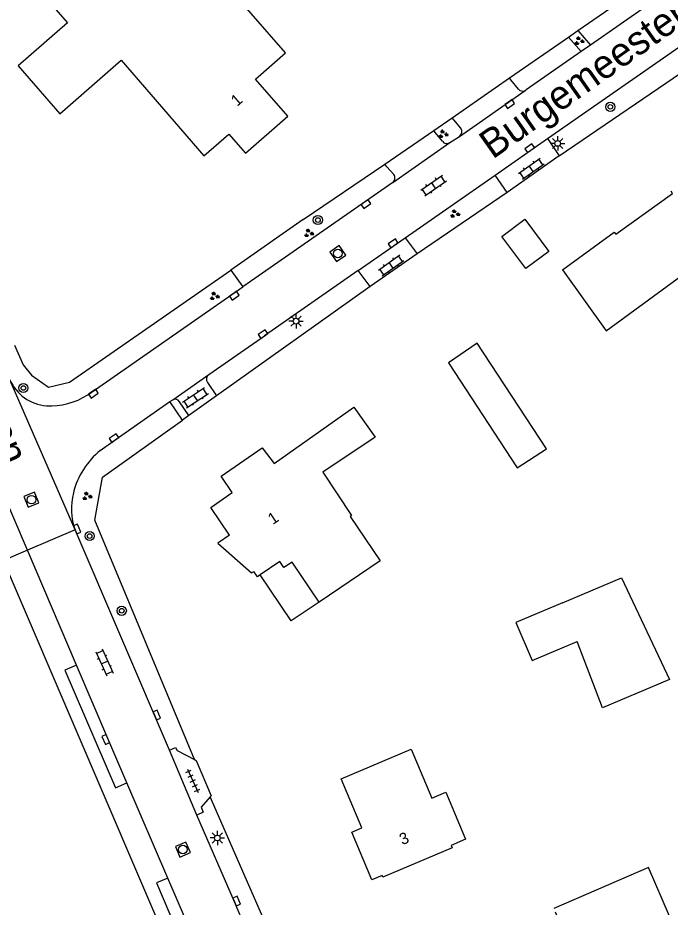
# Model space of a CAD drawing. Extents: x 136000 to 138005, y 398500 to 400500.
# Drawn here: x 137809 to 137865.8, y 398753 to 398830.4 of the extents above; entities that cross this region are included whole.
import ezdxf

# ---------------------------------------------------------------- set-up
doc = ezdxf.new("R2010")
doc.units = 0
for name, color, linetype in [('gg-afsc-erfafscheiding', 7, 'Continuous'), ('gg-afsc-hekwerk', 7, 'Continuous'), ('gg-anno-huisnummerreeks BGT', 7, 'Continuous'), ('gg-anno-openbare ruimte label', 7, 'Continuous'), ('gg-bbg-bijgebouw', 7, 'Continuous'), ('gg-bbg-gedigitaliseerde bebouwing', 7, 'Continuous'), ('gg-bbg-gedigitaliseerde bijgebouw', 7, 'Continuous'), ('gg-bbg-hoofdgebouw', 7, 'Continuous'), ('gg-bbg-luifel en loopbrug', 7, 'Continuous'), ('gg-knt-verharding', 7, 'Continuous'), ('gg-knt-verharding nz', 7, 'Continuous'), ('gt-grn-groengrens', 7, 'Continuous'), ('gt-grn-vlakafsluiter', 7, 'Continuous'), ('gt-grn-weggrens', 7, 'Continuous'), ('gt-symb-boom', 7, 'Continuous'), ('gt-symb-groenvak', 7, 'Continuous'), ('gt-symb-klinker verharding', 7, 'Continuous'), ('gt-symb-kolk', 7, 'Continuous'), ('gt-symb-lichtmast', 7, 'Continuous'), ('gt-symb-rioolschacht', 7, 'Continuous'), ('gt-symb-tegel verharding', 7, 'Continuous')]:
    doc.layers.add(name, color=color, linetype=linetype)

# ---------------------------------------------------------------- blocks, each defined once
blk = doc.blocks.new('gt0-BOOM')
at = {"layer": 'gt-symb-boom'}
for radius in [0.4, 0.2]:
    blk.add_circle((0, 0), radius, dxfattribs=at)
blk = doc.blocks.new('gt0-KOLK')
at = {"layer": 'gt-symb-kolk'}
blk.add_lwpolyline([(0, 0), (0.375, 0), (0.375, 0.4), (-0.375, 0.4), (-0.375, 0), (0, 0)], dxfattribs=at)
blk = doc.blocks.new('gt0-RS')
at = {"layer": 'gt-symb-rioolschacht'}
blk.add_lwpolyline([(-0.5, -0.5), (0.5, -0.5), (0.5, 0.5), (-0.5, 0.5)], close=True, dxfattribs=at)
blk.add_circle((0, 0), 0.375, dxfattribs=at)
blk = doc.blocks.new('gt0-LMAST')
at = {"layer": 'gt-symb-lichtmast'}
for p, q in [((-0.182, 0.173), (-0.447, 0.438)), ((-0.005, 0.246), (-0.005, 0.621)), ((0.172, 0.173), (0.437, 0.438)), ((-0.255, -0.004), (-0.63, -0.004)), ((-0.182, -0.181), (-0.447, -0.446)), ((-0.005, -0.254), (-0.005, -0.629)), ((0.437, -0.446), (0.172, -0.181)), ((0.245, -0.004), (0.62, -0.004))]:
    blk.add_line(p, q, dxfattribs=at)
blk.add_circle((-0.005, -0.004), 0.25, dxfattribs=at)
blk = doc.blocks.new('gt0-TEG1')
at = {"layer": 'gt-symb-tegel verharding'}
for p, q in [((-1.125, 0), (1.125, 0)), ((-0.9, -0.25), (-0.9, 0.25)), ((-0.45, -0.25), (-0.45, 0.25)), ((0, -0.25), (0, 0.25)), ((0.45, -0.25), (0.45, 0.25)), ((0.9, -0.25), (0.9, 0.25))]:
    blk.add_line(p, q, dxfattribs=at)
blk = doc.blocks.new('gt0-KL1')
at = {"layer": 'gt-symb-klinker verharding'}
for p, q in [((-1.15, 0.3), (1.15, 0.3)), ((-1, -0.3), (-1, 0.3)), ((-0.5, 0.3), (-0.5, 0.45)), ((0, -0.3), (0, 0.3)), ((0.5, 0.3), (0.5, 0.45)), ((1, -0.3), (1, 0.3)), ((-1.15, -0.3), (1.15, -0.3)), ((-0.5, -0.45), (-0.5, -0.3)), ((0.5, -0.45), (0.5, -0.3))]:
    blk.add_line(p, q, dxfattribs=at)
blk = doc.blocks.new('gt0-GRVAK')
at = {"layer": 'gt-symb-groenvak'}
for p, q in [((-0.11, 0.189), (-0.228, 0.24)), ((-0.182, 0.153), (0.088, 0.153)), ((-0.091, 0.211), (-0.156, 0.322)), ((-0.047, 0.214), (-0.047, 0.393)), ((-0.004, 0.211), (0.061, 0.322)), ((0.015, 0.189), (0.133, 0.24)), ((0.262, -0.052), (0.197, 0.059)), ((0.305, -0.049), (0.305, 0.13)), ((0.349, -0.052), (0.414, 0.059)), ((-0.245, -0.228), (-0.363, -0.177)), ((-0.318, -0.264), (-0.047, -0.264)), ((-0.226, -0.206), (-0.291, -0.095)), ((-0.183, -0.203), (-0.183, -0.024)), ((-0.139, -0.206), (-0.074, -0.095)), ((-0.12, -0.228), (-0.002, -0.177)), ((0.243, -0.074), (0.125, -0.023)), ((0.17, -0.11), (0.441, -0.11)), ((0.368, -0.074), (0.486, -0.023))]:
    blk.add_line(p, q, dxfattribs=at)

msp = doc.modelspace()

# ---------------------------------------------------------------- linework, layer by layer
at = {"layer": 'gg-afsc-erfafscheiding'}
for p, q in [((137851.586, 398815.184), (137843.739, 398809.835)), ((137839.635, 398807.008), (137826.27, 398797.486)), ((137823.852, 398795.763), (137823.303, 398795.372)), ((137834.065, 398743.53), (137825.721, 398762.585))]:
    msp.add_line(p, q, dxfattribs=at)
for points in [[(137856.112, 398818.375), (137868.031, 398826.477), (137872.035, 398829.262)], [(137824.346, 398765.843), (137815.659, 398786.657), (137816.34, 398790.411), (137823.303, 398795.372)]]:
    msp.add_lwpolyline(points, dxfattribs=at)
at = {"layer": 'gg-afsc-hekwerk'}
msp.add_line((137833.826, 398812.816), (137827.526, 398808.434), dxfattribs=at)
msp.add_lwpolyline([(137808.684, 398801.91), (137809.432, 398800.189), (137810.149, 398799.284), (137811.65, 398798.236), (137813.481, 398798.666), (137827.526, 398808.434)], dxfattribs=at)
at = {"layer": 'gg-bbg-bijgebouw'}
for points in [[(137851.12, 398811.365), (137853.123, 398812.858), (137855.2, 398810.042), (137853.188, 398808.558), (137851.12, 398811.365)], [(137848.955, 398802.073), (137846.471, 398800.348), (137852.46, 398791.209), (137855.002, 398792.881), (137848.955, 398802.073)], [(137855.755, 398752.585), (137857.437, 398748.651), (137865.703, 398752.21), (137863.884, 398756.435), (137855.629, 398752.879)]]:
    msp.add_lwpolyline(points, dxfattribs=at)
at = {"layer": 'gg-bbg-gedigitaliseerde bebouwing'}
msp.add_line((137860.203, 398803.136), (137869.676, 398810.107), dxfattribs=at)
for points in [[(137840.074, 398793.892), (137835.519, 398790.844), (137838.032, 398787.088), (137837.899, 398786.999), (137840.516, 398783.119), (137835.21, 398779.54)], [(137827.396, 398785.362), (137826.387, 398784.68), (137829.325, 398782.081), (137829.525, 398782.216)], [(137837.12, 398764.15), (137843.23, 398766.74), (137845.03, 398762.478), (137846.236, 398762.987), (137847.96, 398758.906), (137846.695, 398758.371), (137846.792, 398758.144), (137840.74, 398755.61)]]:
    msp.add_lwpolyline(points, dxfattribs=at)
at = {"layer": 'gg-bbg-gedigitaliseerde bijgebouw'}
for points in [[(137856.391, 398779.478), (137861.537, 398781.655), (137865.703, 398772.795), (137859.871, 398770.327), (137857.671, 398776.111)], [(137856.391, 398779.478), (137852.339, 398777.764), (137853.741, 398774.448), (137857.671, 398776.111)]]:
    msp.add_lwpolyline(points, dxfattribs=at)
at = {"layer": 'gg-bbg-hoofdgebouw'}
for q in [(137860.904, 398811.722), (137860.203, 398803.136)]:
    msp.add_line((137856.38, 398808.46), q, dxfattribs=at)
for points in [[(137808.984, 398826.21), (137812.622, 398822.027), (137817.97, 398826.695), (137825.159, 398818.369), (137827.347, 398820.268), (137828.789, 398818.613), (137832.47, 398821.82), (137829.663, 398825.041), (137832.283, 398827.321), (137823.319, 398837.629), (137827.083, 398840.904), (137822.262, 398846.435), (137817.057, 398841.898), (137819.709, 398838.846), (137811.643, 398831.837), (137813.285, 398829.947), (137808.984, 398826.21)], [(137860.904, 398811.722), (137861.032, 398811.548), (137865.976, 398815.1), (137865.845, 398815.284)], [(137827.638, 398789.08), (137826.667, 398790.498), (137830.242, 398792.948), (137831.296, 398791.585), (137838.22, 398796.5), (137840.074, 398793.892)], [(137827.396, 398785.362), (137825.76, 398787.78), (137827.638, 398789.08)], [(137835.21, 398779.54), (137832.86, 398783.02), (137832.14, 398782.54), (137831.79, 398783.07), (137830.069, 398781.905)], [(137830.069, 398781.905), (137829.84, 398781.75), (137829.525, 398782.216)], [(137840.74, 398755.61), (137840.68, 398755.74), (137839.8, 398755.37), (137838.04, 398759.51), (137838.92, 398759.89), (137837.12, 398764.15)]]:
    msp.add_lwpolyline(points, dxfattribs=at)
at = {"layer": 'gg-bbg-luifel en loopbrug'}
msp.add_lwpolyline([(137835.21, 398779.54), (137832.776, 398777.896), (137830.069, 398781.905)], dxfattribs=at)
at = {"layer": 'gg-knt-verharding'}
for p, q in [((137855.079, 398819.871), (137872.278, 398831.855)), ((137863.997, 398831.604), (137858.827, 398828.009)), ((137856.911, 398828.703), (137857.74, 398829.277)), ((137857.74, 398829.277), (137858.827, 398828.009)), ((137858.019, 398827.447), (137856.911, 398828.703)), ((137858.827, 398828.009), (137858.019, 398827.447)), ((137858.019, 398827.447), (137853.237, 398824.123)), ((137853.156, 398824.067), (137853.237, 398824.123)), ((137846.575, 398819.517), (137847.418, 398820.065)), ((137850.529, 398816.7), (137855.079, 398819.871)), ((137855.079, 398819.871), (137856.112, 398818.375)), ((137856.112, 398818.375), (137851.586, 398815.184)), ((137842.693, 398811.24), (137850.529, 398816.7)), ((137851.586, 398815.184), (137850.529, 398816.7)), ((137841.609, 398816.036), (137828.569, 398806.968)), ((137838.6, 398808.388), (137842.693, 398811.24)), ((137842.693, 398811.24), (137843.739, 398809.835)), ((137843.739, 398809.835), (137839.635, 398807.008)), ((137827.526, 398808.434), (137828.569, 398806.968)), ((137838.6, 398808.388), (137830.441, 398802.701)), ((137839.635, 398807.008), (137838.6, 398808.388)), ((137815.053, 398797.569), (137828.569, 398806.968)), ((137825.597, 398799.356), (137830.441, 398802.701)), ((137825.471, 398798.648), (137826.27, 398797.486)), ((137817.456, 398793.651), (137822.215, 398796.982)), ((137822.215, 398796.982), (137822.451, 398797.147)), ((137823.303, 398795.372), (137822.215, 398796.982)), ((137823.852, 398795.763), (137823.051, 398796.97)), ((137826.27, 398797.486), (137823.852, 398795.763)), ((137816.146, 398792.734), (137817.456, 398793.651)), ((137822.171, 398766.645), (137813.949, 398785.823)), ((137814.08, 398774.047), (137809.804, 398784.049)), ((137860.962, 398659.111), (137807.709, 398783.153)), ((137824.568, 398760.998), (137822.171, 398766.645)), ((137822.043, 398755.529), (137818.47, 398763.813)), ((137827.836, 398753.446), (137824.568, 398760.998)), ((137832.267, 398743.194), (137827.836, 398753.446))]:
    msp.add_line(p, q, dxfattribs=at)
for points in [[(137852.549, 398824.172), (137851.908, 398824.979), (137851.786, 398825.155)], [(137847.542, 398820.769), (137846.919, 398821.489), (137846.781, 398821.689)], [(137845.936, 398819.635), (137845.307, 398820.394), (137845.178, 398820.58)], [(137841.699, 398816.738), (137841.086, 398817.42), (137840.932, 398817.648)], [(137809.804, 398784.049), (137808.608, 398786.846), (137805.069, 398795.057), (137803.434, 398798.76)], [(137818.47, 398763.813), (137816.809, 398767.664), (137814.08, 398774.047)], [(137822.171, 398766.645), (137822.701, 398766.881), (137822.841, 398766.638), (137824.346, 398765.843)], [(137824.346, 398765.843), (137824.493, 398765.765), (137825.801, 398762.675), (137825.721, 398762.585)], [(137825.721, 398762.585), (137824.941, 398761.709), (137825.102, 398761.253), (137824.568, 398760.998)], [(137825.957, 398746.411), (137823.582, 398751.961), (137822.043, 398755.529)]]:
    msp.add_lwpolyline(points, dxfattribs=at)
for centre, radius, start, end in [((137852.917, 398824.494), 0.489, 221.18298, 299.189), ((137847.108, 398820.482), 0.52, 306.56762, 33.45356), ((137846.321, 398819.933), 0.487, 217.74066, 301.33418), ((137841.33, 398816.428), 0.481, 305.37503, 40.01345), ((137825.904, 398798.936), 0.52, 126.20757, 213.61031), ((137811.783, 398800.431), 3.829, 203.7767, 265.05578), ((137811.75, 398802.769), 6.16, 267.23275, 302.42196), ((137822.66, 398796.749), 0.449, 29.45401, 117.67387), ((137820.674, 398787.267), 7.099, 129.63335, 165.38595), ((137819.117, 398787.674), 5.489, 165.39306, 199.70441)]:
    msp.add_arc(centre, radius, start, end, dxfattribs=at)
at = {"layer": 'gg-knt-verharding nz'}
for p, q in [((137847.418, 398820.065), (137853.156, 398824.067)), ((137841.609, 398816.036), (137846.575, 398819.517)), ((137822.451, 398797.147), (137825.597, 398799.356))]:
    msp.add_line(p, q, dxfattribs=at)
for points in [[(137814.08, 398774.047), (137813.067, 398773.613), (137817.476, 398763.384), (137818.47, 398763.813)], [(137822.043, 398755.529), (137821.046, 398755.099), (137824.945, 398745.978), (137825.957, 398746.411)]]:
    msp.add_lwpolyline(points, dxfattribs=at)
at = {"layer": 'gt-grn-groengrens'}
for p, q in [((137857.74, 398829.277), (137863.041, 398832.947)), ((137851.786, 398825.155), (137856.911, 398828.703)), ((137845.178, 398820.58), (137846.781, 398821.689)), ((137833.826, 398812.816), (137840.932, 398817.648))]:
    msp.add_line(p, q, dxfattribs=at)
at = {"layer": 'gt-grn-vlakafsluiter'}
for p, q in [((137846.781, 398821.689), (137851.786, 398825.155)), ((137840.932, 398817.648), (137845.178, 398820.58))]:
    msp.add_line(p, q, dxfattribs=at)
at = {"layer": 'gt-grn-weggrens'}
for p, q in [((137813.949, 398785.823), (137808.279, 398798.887)), ((137813.949, 398785.823), (137809.804, 398784.049)), ((137809.804, 398784.049), (137807.709, 398783.153))]:
    msp.add_line(p, q, dxfattribs=at)

# ---------------------------------------------------------------- block references
at = {"layer": 'gt-symb-boom'}
for p in [(137860.558, 398822.63), (137835.095, 398812.782), (137809.453, 398798.171), (137815.221, 398785.286), (137818.017, 398778.785)]:
    msp.add_blockref('gt0-BOOM', p, dxfattribs=at)
at = {"layer": 'gt-symb-groenvak'}
for p in [(137857.836, 398828.361), (137845.996, 398820.262), (137847.019, 398813.319), (137834.296, 398811.63), (137826.082, 398806.152), (137814.99, 398788.75)]:
    msp.add_blockref('gt0-GRVAK', p, dxfattribs=at)
at = {"layer": 'gt-symb-klinker verharding'}
for p, rotation in [((137853.678, 398817.257), 35.02487327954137), ((137845.171, 398815.79), 35.024873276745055), ((137841.475, 398808.846), 35.02487327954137), ((137824.438, 398797.322), 33.2928485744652), ((137816.509, 398774.289), -65.6651257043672)]:
    msp.add_blockref('gt0-KL1', p, dxfattribs=dict(at, rotation=rotation))
at = {"layer": 'gt-symb-kolk'}
for p, rotation in [((137851.69, 398823.044), -145.10119841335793), ((137853.647, 398818.873), 35.02487327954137), ((137839.161, 398814.333), -144.97512672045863), ((137841.762, 398810.591), 35.02487328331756), ((137827.705, 398806.367), -144.97512672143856), ((137830.441, 398802.701), 35.02487327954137), ((137815.671, 398797.512), 35.02487327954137), ((137817.456, 398793.651), 35.02487328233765), ((137813.949, 398785.823), -66.782336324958), ((137820.89, 398769.638), -66.82578119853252), ((137816.809, 398767.664), 113.14878561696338), ((137827.836, 398753.446), -66.67743641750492)]:
    msp.add_blockref('gt0-KOLK', p, dxfattribs=dict(at, rotation=rotation))
at = {"layer": 'gt-symb-lichtmast'}
for p in [(137855.979, 398819.453), (137833.199, 398803.987), (137826.345, 398759.018)]:
    msp.add_blockref('gt0-LMAST', p, dxfattribs=at)
at = {"layer": 'gt-symb-rioolschacht'}
for p, rotation in [((137836.832, 398809.862), 35.02487327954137), ((137810.153, 398788.453), 22.306396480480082), ((137823.342, 398758.007), 112.66455743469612)]:
    msp.add_blockref('gt0-RS', p, dxfattribs=dict(at, rotation=rotation))
at = {"layer": 'gt-symb-tegel verharding', "rotation": -65.6651257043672}
msp.add_blockref('gt0-TEG1', (137824.207, 398763.987), dxfattribs=at)

# ---------------------------------------------------------------- texts
at = {"layer": 'gg-anno-huisnummerreeks BGT'}
for s, rotation, p in [('1', 41.1, (137828.058, 398822.619)), ('1', 34.1, (137831.164, 398786.237)), ('3', 23, (137842.446, 398758.376))]:
    msp.add_text(s, height=1, rotation=rotation, dxfattribs=at).set_placement(p)
at = {"layer": 'gg-anno-openbare ruimte label'}
for s, rotation, p in [('Burgemeester Vugslaan', 35.2, (137850.311, 398818.025)), ('Burgemeester Panislaan', 293.1, (137793.327, 398824.939))]:
    msp.add_text(s, height=2.5, rotation=rotation, dxfattribs=at).set_placement(p)

doc.saveas('drawing.dxf')
